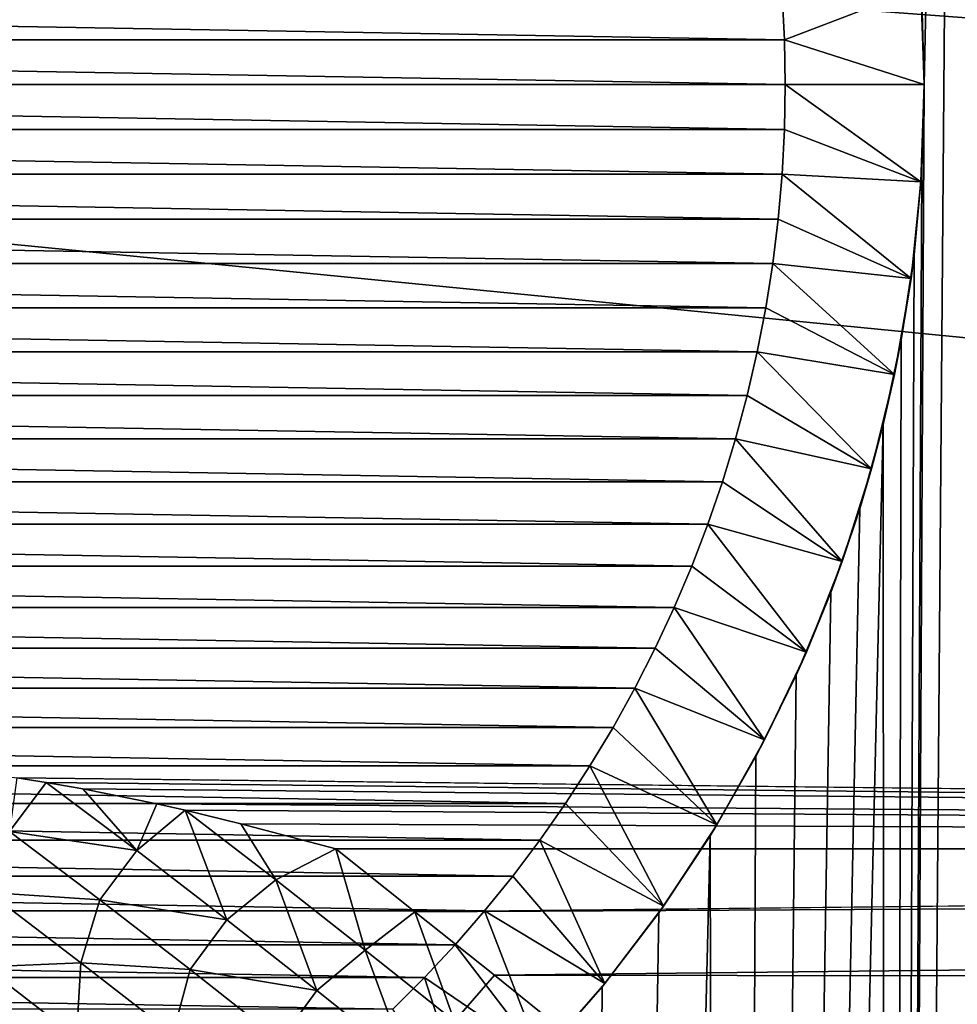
# Model space of a CAD drawing. Header units: metres. Extents: x -105 to 105, y -72 to 59.
# Tile 318 of 414: x 3.74 to 10.49, y -1.12 to 5.97. Entities that reach past the tile are written whole.
import ezdxf

# ---------------------------------------------------------------- set-up
doc = ezdxf.new("R2010")
doc.units = ezdxf.units.M
doc.layers.add('solid_509431_AD150_SW0001', color=7, linetype='CONTINUOUS')

msp = doc.modelspace()

# ---------------------------------------------------------------- linework, layer by layer
at = {"layer": 'solid_509431_AD150_SW0001'}
for points in [[(11.036972, 16.25, -26.428831), (11.125534, -45.799999, -26.380138), (9.979326, -45.799999, -26.972284)], [(10.476519, 16.25, -26.725414), (11.036972, 16.25, -26.428831), (9.979326, -45.799999, -26.972284)], [(10.25, 5.5, -26.839743), (10.476519, 16.25, -26.725414), (9.979326, -45.799999, -26.972284)], [(10.25, 5.5, -26.839743), (10.231697, 6.112276, -26.848846), (10.476519, 16.25, -26.725414)], [(90, 0, 16.75), (90, 13.55, 16.75), (-90, 13.55, 16.75)], [(48.007751, 0, 16.75), (90, 0, 16.75), (-90, 13.55, 16.75)], [(3.720917, 0.511711, 16.75), (48.007751, 0, 16.75), (-90, 13.55, 16.75)], [(10.226109, 6.199433, -44.25), (9.24437, 5.822725, -45.25), (9.227468, 6.14521, -45.25)], [(10.226109, 6.199433, -44.25), (10.25, 5.5, -44.25), (9.24437, 5.822725, -45.25)], [(10.226109, 6.199433, -44.25), (10.231697, 6.112276, -26.848846), (10.25, 5.5, -26.839743)], [(10.226109, 6.199433, -44.25), (10.25, 5.5, -26.839743), (10.25, 5.5, -44.25)], [(-9.24437, 5.822725, -45.25), (-9.227468, 6.14521, -45.25), (9.24437, 5.822725, -45.25)], [(-9.227468, 6.14521, -45.25), (9.227468, 6.14521, -45.25), (9.24437, 5.822725, -45.25)], [(-9.25, 5.5, -45.25), (-9.24437, 5.822725, -45.25), (9.25, 5.5, -45.25)], [(-9.24437, 5.822725, -45.25), (9.24437, 5.822725, -45.25), (9.25, 5.5, -45.25)], [(10.25, 5.5, -44.25), (9.25, 5.5, -45.25), (9.24437, 5.822725, -45.25)], [(9.24437, 5.177275, -45.25), (-9.25, 5.5, -45.25), (9.25, 5.5, -45.25)], [(9.24437, 5.177275, -45.25), (-9.24437, 5.177275, -45.25), (-9.25, 5.5, -45.25)], [(10.226109, 4.800567, -44.25), (9.24437, 5.177275, -45.25), (9.25, 5.5, -45.25)], [(10.226109, 4.800567, -44.25), (9.25, 5.5, -45.25), (10.25, 5.5, -44.25)], [(10.231697, 4.887736, -26.848845), (10.25, 5.5, -26.839743), (9.979326, -45.799999, -26.972284)], [(10.226109, 4.800567, -44.25), (10.25, 5.5, -44.25), (10.231697, 4.887736, -26.848845)], [(10.25, 5.5, -44.25), (10.25, 5.5, -26.839743), (10.231697, 4.887736, -26.848845)], [(9.227468, 4.85479, -45.25), (-9.227468, 4.85479, -45.25), (-9.24437, 5.177275, -45.25)], [(9.24437, 5.177275, -45.25), (9.227468, 4.85479, -45.25), (-9.24437, 5.177275, -45.25)], [(10.226109, 4.800567, -44.25), (9.227468, 4.85479, -45.25), (9.24437, 5.177275, -45.25)], [(9.199318, 4.533027, -45.25), (-9.199318, 4.533027, -45.25), (-9.227468, 4.85479, -45.25)], [(9.227468, 4.85479, -45.25), (9.199318, 4.533027, -45.25), (-9.227468, 4.85479, -45.25)], [(10.154512, 4.104156, -44.25), (9.199318, 4.533027, -45.25), (9.227468, 4.85479, -45.25)], [(10.226109, 4.800567, -44.25), (10.154512, 4.104156, -44.25), (9.227468, 4.85479, -45.25)], [(10.176606, 4.275585, -26.876118), (10.231697, 4.887736, -26.848845), (9.979326, -45.799999, -26.972284)], [(10.226109, 4.800567, -44.25), (10.231697, 4.887736, -26.848845), (10.176606, 4.275585, -26.876118)], [(10.226109, 4.800567, -44.25), (10.176606, 4.275585, -26.876118), (10.154512, 4.104156, -44.25)], [(9.159965, 4.212541, -45.25), (-9.159965, 4.212541, -45.25), (-9.199318, 4.533027, -45.25)], [(9.199318, 4.533027, -45.25), (9.159965, 4.212541, -45.25), (-9.199318, 4.533027, -45.25)], [(10.154512, 4.104156, -44.25), (9.159965, 4.212541, -45.25), (9.199318, 4.533027, -45.25)], [(10.084291, 3.664363, -26.921406), (10.176606, 4.275585, -26.876118), (9.979326, -45.799999, -26.972284)], [(10.154512, 4.104156, -44.25), (10.176606, 4.275585, -26.876118), (10.084291, 3.664363, -26.921406)], [(9.109489, 3.893849, -45.25), (-9.109489, 3.893849, -45.25), (-9.159965, 4.212541, -45.25)], [(9.159965, 4.212541, -45.25), (9.109489, 3.893849, -45.25), (-9.159965, 4.212541, -45.25)], [(10.035637, 3.414696, -44.25), (9.109489, 3.893849, -45.25), (9.159965, 4.212541, -45.25)], [(10.154512, 4.104156, -44.25), (10.035637, 3.414696, -44.25), (9.159965, 4.212541, -45.25)], [(10.154512, 4.104156, -44.25), (10.084291, 3.664363, -26.921406), (10.035637, 3.414696, -44.25)], [(9.047883, 3.576908, -45.25), (-9.047883, 3.576908, -45.25), (-9.109489, 3.893849, -45.25)], [(9.109489, 3.893849, -45.25), (9.047883, 3.576908, -45.25), (-9.109489, 3.893849, -45.25)], [(10.035637, 3.414696, -44.25), (9.047883, 3.576908, -45.25), (9.109489, 3.893849, -45.25)], [(9.95412, 3.055006, -26.984407), (10.084291, 3.664363, -26.921406), (9.979326, -45.799999, -26.972284)], [(10.035637, 3.414696, -44.25), (10.084291, 3.664363, -26.921406), (9.95412, 3.055006, -26.984407)], [(8.975226, 3.262197, -45.25), (-8.975226, 3.262197, -45.25), (-9.047883, 3.576908, -45.25)], [(9.047883, 3.576908, -45.25), (8.975226, 3.262197, -45.25), (-9.047883, 3.576908, -45.25)], [(9.869865, 2.734451, -44.25), (8.975226, 3.262197, -45.25), (9.047883, 3.576908, -45.25)], [(10.035637, 3.414696, -44.25), (9.869865, 2.734451, -44.25), (9.047883, 3.576908, -45.25)], [(10.035637, 3.414696, -44.25), (9.95412, 3.055006, -26.984407), (9.869865, 2.734451, -44.25)], [(8.891639, 2.95024, -45.25), (-8.891639, 2.95024, -45.25), (-8.975226, 3.262197, -45.25)], [(8.975226, 3.262197, -45.25), (8.891639, 2.95024, -45.25), (-8.975226, 3.262197, -45.25)], [(9.869865, 2.734451, -44.25), (8.891639, 2.95024, -45.25), (8.975226, 3.262197, -45.25)], [(9.95412, 3.055006, -26.984407), (9.979326, -45.799999, -26.972284), (8.801719, -45.799999, -27.499229)], [(9.785186, 2.448338, -27.064657), (9.95412, 3.055006, -26.984407), (8.801719, -45.799999, -27.499229)], [(9.869865, 2.734451, -44.25), (9.95412, 3.055006, -26.984407), (9.785186, 2.448338, -27.064657)], [(8.797277, 2.641606, -45.25), (-8.797277, 2.641606, -45.25), (-8.891639, 2.95024, -45.25)], [(8.891639, 2.95024, -45.25), (8.797277, 2.641606, -45.25), (-8.891639, 2.95024, -45.25)], [(9.658216, 2.0676, -44.25), (8.797277, 2.641606, -45.25), (8.891639, 2.95024, -45.25)], [(9.869865, 2.734451, -44.25), (9.658216, 2.0676, -44.25), (8.891639, 2.95024, -45.25)], [(9.869865, 2.734451, -44.25), (9.785186, 2.448338, -27.064657), (9.658216, 2.0676, -44.25)], [(8.692193, 2.336412, -45.25), (-8.692193, 2.336412, -45.25), (-8.797277, 2.641606, -45.25)], [(8.797277, 2.641606, -45.25), (8.692193, 2.336412, -45.25), (-8.797277, 2.641606, -45.25)], [(9.658216, 2.0676, -44.25), (8.692193, 2.336412, -45.25), (8.797277, 2.641606, -45.25)], [(9.576717, 1.846374, -27.161404), (9.785186, 2.448338, -27.064657), (8.801719, -45.799999, -27.499229)], [(9.658216, 2.0676, -44.25), (9.785186, 2.448338, -27.064657), (9.576717, 1.846374, -27.161404)], [(8.576467, 2.034935, -45.25), (-8.576467, 2.034935, -45.25), (-8.692193, 2.336412, -45.25)], [(8.692193, 2.336412, -45.25), (8.576467, 2.034935, -45.25), (-8.692193, 2.336412, -45.25)], [(9.401385, 1.416319, -44.25), (8.576467, 2.034935, -45.25), (8.692193, 2.336412, -45.25)], [(9.658216, 2.0676, -44.25), (9.401385, 1.416319, -44.25), (8.692193, 2.336412, -45.25)], [(9.658216, 2.0676, -44.25), (9.576717, 1.846374, -27.161404), (9.401385, 1.416319, -44.25)], [(8.450261, 1.737609, -45.25), (-8.450261, 1.737609, -45.25), (-8.576467, 2.034935, -45.25)], [(8.576467, 2.034935, -45.25), (8.450261, 1.737609, -45.25), (-8.576467, 2.034935, -45.25)], [(9.401385, 1.416319, -44.25), (8.450261, 1.737609, -45.25), (8.576467, 2.034935, -45.25)], [(9.32801, 1.251384, -27.273508), (9.576717, 1.846374, -27.161404), (8.801719, -45.799999, -27.499229)], [(9.401385, 1.416319, -44.25), (9.576717, 1.846374, -27.161404), (9.32801, 1.251384, -27.273508)], [(8.313794, 1.444962, -45.25), (-8.313794, 1.444962, -45.25), (-8.450261, 1.737609, -45.25)], [(8.450261, 1.737609, -45.25), (8.313794, 1.444962, -45.25), (-8.450261, 1.737609, -45.25)], [(9.100859, 0.784402, -44.25), (8.313794, 1.444962, -45.25), (8.450261, 1.737609, -45.25)], [(9.401385, 1.416319, -44.25), (9.100859, 0.784402, -44.25), (8.450261, 1.737609, -45.25)], [(8.167305, 1.15746, -45.25), (-8.167305, 1.15746, -45.25), (-8.313794, 1.444962, -45.25)], [(8.313794, 1.444962, -45.25), (8.167305, 1.15746, -45.25), (-8.313794, 1.444962, -45.25)], [(9.100859, 0.784402, -44.25), (8.167305, 1.15746, -45.25), (8.313794, 1.444962, -45.25)], [(9.401385, 1.416319, -44.25), (9.32801, 1.251384, -27.273508), (9.100859, 0.784402, -44.25)], [(9.038671, 0.666271, -27.399536), (9.32801, 1.251384, -27.273508), (8.801719, -45.799999, -27.499229)], [(9.100859, 0.784402, -44.25), (9.32801, 1.251384, -27.273508), (9.038671, 0.666271, -27.399536)], [(8.010785, 0.875092, -45.25), (-8.010785, 0.875092, -45.25), (-8.167305, 1.15746, -45.25)], [(8.167305, 1.15746, -45.25), (8.010785, 0.875092, -45.25), (-8.167305, 1.15746, -45.25)], [(8.757811, 0.174284, -44.25), (8.010785, 0.875092, -45.25), (8.167305, 1.15746, -45.25)], [(9.100859, 0.784402, -44.25), (8.757811, 0.174284, -44.25), (8.167305, 1.15746, -45.25)], [(7.844433, 0.59823, -45.25), (-7.844433, 0.59823, -45.25), (-8.010785, 0.875092, -45.25)], [(8.010785, 0.875092, -45.25), (7.844433, 0.59823, -45.25), (-8.010785, 0.875092, -45.25)], [(8.757811, 0.174284, -44.25), (7.844433, 0.59823, -45.25), (8.010785, 0.875092, -45.25)], [(9.100859, 0.784402, -44.25), (9.038671, 0.666271, -27.399536), (8.757811, 0.174284, -44.25)], [(8.708877, 0.094635, -27.537439), (9.038671, 0.666271, -27.399536), (8.801719, -45.799999, -27.499229)], [(8.757811, 0.174284, -44.25), (9.038671, 0.666271, -27.399536), (8.708877, 0.094635, -27.537439)], [(7.668521, 0.327352, -45.25), (-7.668521, 0.327352, -45.25), (-7.844433, 0.59823, -45.25)], [(7.844433, 0.59823, -45.25), (7.668521, 0.327352, -45.25), (-7.844433, 0.59823, -45.25)], [(8.373888, -0.411049, -44.25), (7.668521, 0.327352, -45.25), (7.844433, 0.59823, -45.25)], [(8.757811, 0.174284, -44.25), (8.373888, -0.411049, -44.25), (7.844433, 0.59823, -45.25)], [(3.669417, 0.125375, 16.765495), (3.931026, 0.478658, 16.75), (3.720917, 0.511711, 16.75)], [(3.720917, 0.511711, 16.75), (3.931026, 0.478658, 16.75), (48.007751, 0, 16.75)], [(3.669417, 0.125375, 16.765495), (4.585099, -0.011304, 16.759155), (3.931026, 0.478658, 16.75)], [(3.931026, 0.478658, 16.75), (4.195202, 0.433001, 16.75), (48.007751, 0, 16.75)], [(4.585099, -0.011304, 16.759155), (4.195202, 0.433001, 16.75), (3.931026, 0.478658, 16.75)], [(4.195202, 0.433001, 16.75), (4.728978, 0.324757, 16.75), (48.007751, 0, 16.75)], [(4.585099, -0.011304, 16.759155), (4.728978, 0.324757, 16.75), (4.195202, 0.433001, 16.75)], [(7.48342, 0.063003, -45.25), (-7.48342, 0.063003, -45.25), (-7.668521, 0.327352, -45.25)], [(7.668521, 0.327352, -45.25), (7.48342, 0.063003, -45.25), (-7.668521, 0.327352, -45.25)], [(4.585099, -0.011304, 16.759155), (4.93332, 0.278131, 16.75), (4.728978, 0.324757, 16.75)], [(4.728978, 0.324757, 16.75), (4.93332, 0.278131, 16.75), (48.007751, 0, 16.75)], [(8.373888, -0.411049, -44.25), (7.48342, 0.063003, -45.25), (7.668521, 0.327352, -45.25)], [(4.585099, -0.011304, 16.759155), (5.23256, -0.509768, 16.753439), (4.93332, 0.278131, 16.75)], [(4.93332, 0.278131, 16.75), (5.331992, 0.180435, 16.75), (48.007751, 0, 16.75)], [(5.585262, -0.221541, 16.751297), (5.331992, 0.180435, 16.75), (4.93332, 0.278131, 16.75)], [(5.23256, -0.509768, 16.753439), (5.585262, -0.221541, 16.751297), (4.93332, 0.278131, 16.75)], [(5.331992, 0.180435, 16.75), (6.01584, 0, 16.75), (48.007751, 0, 16.75)], [(5.585262, -0.221541, 16.751297), (6.01584, 0, 16.75), (5.331992, 0.180435, 16.75)], [(8.757811, 0.174284, -44.25), (8.708877, 0.094635, -27.537439), (8.373888, -0.411049, -44.25)], [(3.517716, -0.3138, 16.778023), (4.319336, -0.366048, 16.767069), (3.669417, 0.125375, 16.765495)], [(3.669417, 0.125375, 16.765495), (4.319336, -0.366048, 16.767069), (4.585099, -0.011304, 16.759155)], [(8.708877, 0.094635, -27.537439), (8.801719, -45.799999, -27.499229), (7.596418, -45.799999, -27.959316)], [(8.339525, -0.459432, -27.684847), (8.708877, 0.094635, -27.537439), (7.596418, -45.799999, -27.959316)], [(8.373888, -0.411049, -44.25), (8.708877, 0.094635, -27.537439), (8.339525, -0.459432, -27.684847)], [(7.289167, -0.194781, -45.25), (-7.289167, -0.194781, -45.25), (-7.48342, 0.063003, -45.25)], [(7.48342, 0.063003, -45.25), (7.289167, -0.194781, -45.25), (-7.48342, 0.063003, -45.25)], [(5.585262, -0.221541, 16.751297), (6.228118, -0.727359, 16.737532), (6.01584, 0, 16.75)], [(6.585041, -0.452707, 16.743881), (48.007751, 0, 16.75), (6.01584, 0, 16.75)], [(6.228118, -0.727359, 16.737532), (6.585041, -0.452707, 16.743881), (6.01584, 0, 16.75)], [(6.585041, -0.452707, 16.743881), (90, 0, 16.75), (48.007751, 0, 16.75)], [(7.158309, -0.909338, 16.725298), (90, 0, 16.75), (6.585041, -0.452707, 16.743881)], [(7.158309, -0.909338, 16.725298), (90, -1.01134, 16.71944), (90, 0, 16.75)], [(7.951113, -0.968563, -44.25), (7.289167, -0.194781, -45.25), (7.48342, 0.063003, -45.25)], [(8.373888, -0.411049, -44.25), (7.951113, -0.968563, -44.25), (7.48342, 0.063003, -45.25)], [(4.319336, -0.366048, 16.767069), (5.23256, -0.509768, 16.753439), (4.585099, -0.011304, 16.759155)], [(7.085946, -0.44574, -45.25), (-7.085946, -0.44574, -45.25), (-7.289167, -0.194781, -45.25)], [(7.289167, -0.194781, -45.25), (7.085946, -0.44574, -45.25), (-7.289167, -0.194781, -45.25)], [(7.951113, -0.968563, -44.25), (7.085946, -0.44574, -45.25), (7.289167, -0.194781, -45.25)], [(5.23256, -0.509768, 16.753439), (5.878342, -1.018159, 16.73246), (5.585262, -0.221541, 16.751297)], [(5.878342, -1.018159, 16.73246), (6.228118, -0.727359, 16.737532), (5.585262, -0.221541, 16.751297)], [(3.490769, -0.849055, 16.783262), (4.181248, -0.818709, 16.769867), (3.517716, -0.3138, 16.778023)], [(3.517716, -0.3138, 16.778023), (4.181248, -0.818709, 16.769867), (4.319336, -0.366048, 16.767069)], [(4.181248, -0.818709, 16.769867), (4.968645, -0.867343, 16.753338), (4.319336, -0.366048, 16.767069)], [(4.319336, -0.366048, 16.767069), (4.968645, -0.867343, 16.753338), (5.23256, -0.509768, 16.753439)], [(8.373888, -0.411049, -44.25), (8.339525, -0.459432, -27.684847), (7.951113, -0.968563, -44.25)], [(6.874027, -0.689528, -45.25), (-6.874027, -0.689528, -45.25), (-7.085946, -0.44574, -45.25)], [(7.085946, -0.44574, -45.25), (6.874027, -0.689528, -45.25), (-7.085946, -0.44574, -45.25)], [(6.228118, -0.727359, 16.737532), (6.870741, -1.239758, 16.707911), (6.585041, -0.452707, 16.743881)], [(6.870741, -1.239758, 16.707911), (7.158309, -0.909338, 16.725298), (6.585041, -0.452707, 16.743881)], [(7.490959, -1.496287, -44.25), (6.874027, -0.689528, -45.25), (7.085946, -0.44574, -45.25)], [(7.951113, -0.968563, -44.25), (7.490959, -1.496287, -44.25), (7.085946, -0.44574, -45.25)], [(7.932608, -0.991242, -27.838734), (8.339525, -0.459432, -27.684847), (7.596418, -45.799999, -27.959316)], [(7.951113, -0.968563, -44.25), (8.339525, -0.459432, -27.684847), (7.932608, -0.991242, -27.838734)], [(4.968645, -0.867343, 16.753338), (5.878342, -1.018159, 16.73246), (5.23256, -0.509768, 16.753439)], [(6.653815, -0.92567, -45.25), (-6.653815, -0.92567, -45.25), (-6.874027, -0.689528, -45.25)], [(6.874027, -0.689528, -45.25), (6.653815, -0.92567, -45.25), (-6.874027, -0.689528, -45.25)], [(7.490959, -1.496287, -44.25), (6.653815, -0.92567, -45.25), (6.874027, -0.689528, -45.25)], [(5.878342, -1.018159, 16.73246), (6.523388, -1.532479, 16.695333), (6.228118, -0.727359, 16.737532)], [(6.523388, -1.532479, 16.695333), (6.870741, -1.239758, 16.707911), (6.228118, -0.727359, 16.737532)], [(3.490769, -0.849055, 16.783262), (4.150974, -1.356303, 16.763397), (4.181248, -0.818709, 16.769867)], [(3.612859, -1.500946, 16.774773), (4.150974, -1.356303, 16.763397), (3.490769, -0.849055, 16.783262)], [(4.150974, -1.356303, 16.763397), (4.842281, -1.333306, 16.745539), (4.181248, -0.818709, 16.769867)], [(4.181248, -0.818709, 16.769867), (4.842281, -1.333306, 16.745539), (4.968645, -0.867343, 16.753338)], [(4.842281, -1.333306, 16.745539), (5.61537, -1.377839, 16.724052), (4.968645, -0.867343, 16.753338)], [(4.968645, -0.867343, 16.753338), (5.61537, -1.377839, 16.724052), (5.878342, -1.018159, 16.73246)], [(6.870741, -1.239758, 16.707911), (7.730893, -1.370271, 16.693857), (7.158309, -0.909338, 16.725298)], [(7.730893, -1.370271, 16.693857), (90, -1.01134, 16.71944), (7.158309, -0.909338, 16.725298)], [(6.425641, -1.153846, -45.25), (-6.425641, -1.153846, -45.25), (-6.653815, -0.92567, -45.25)], [(6.653815, -0.92567, -45.25), (6.425641, -1.153846, -45.25), (-6.653815, -0.92567, -45.25)], [(6.996266, -1.990979, -44.25), (6.425641, -1.153846, -45.25), (6.653815, -0.92567, -45.25)], [(7.490959, -1.496287, -44.25), (6.996266, -1.990979, -44.25), (6.653815, -0.92567, -45.25)], [(7.490045, -1.497266, -27.996248), (7.932608, -0.991242, -27.838734), (7.596418, -45.799999, -27.959316)], [(7.490959, -1.496287, -44.25), (7.932608, -0.991242, -27.838734), (7.490045, -1.497266, -27.996248)], [(7.951113, -0.968563, -44.25), (7.932608, -0.991242, -27.838734), (7.490959, -1.496287, -44.25)], [(5.61537, -1.377839, 16.724052), (6.523388, -1.532479, 16.695333), (5.878342, -1.018159, 16.73246)], [(8.30007, -1.831864, 16.649529), (90, -1.01134, 16.71944), (7.730893, -1.370271, 16.693857)], [(8.30007, -1.831864, 16.649529), (90, -2.018989, 16.627874), (90, -1.01134, 16.71944)]]:
    msp.add_3dface(points, dxfattribs=at)

doc.saveas('drawing.dxf')
